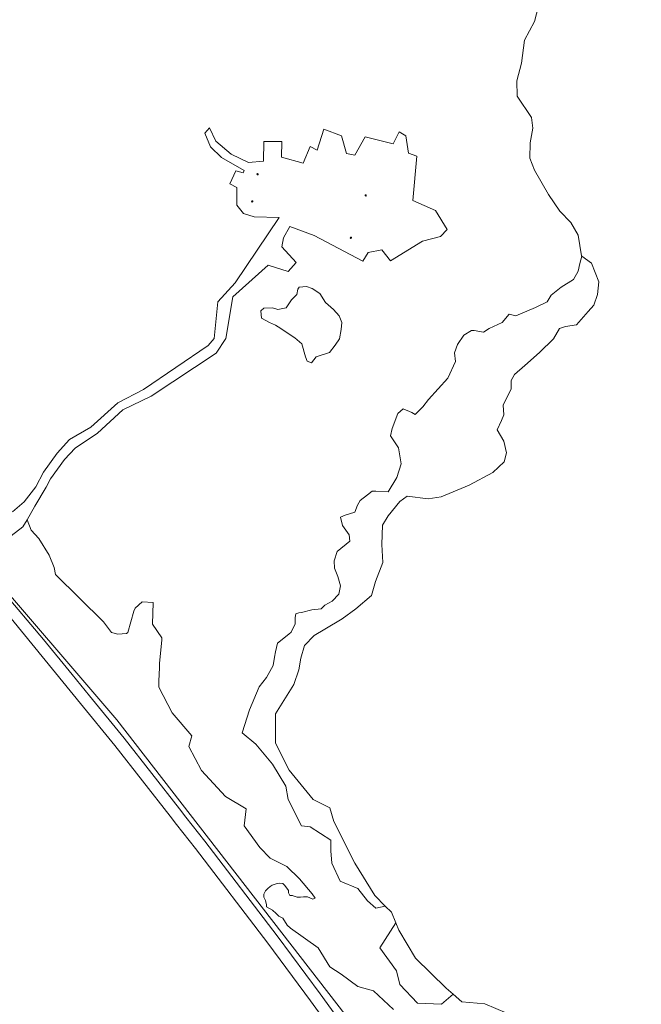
# Model space of a CAD drawing. Header units: metres. Extents: x 138165 to 154469, y 480134 to 494189.
# Tile 1045 of 1056: x 144144 to 144383, y 491876 to 492255. Entities that reach past the tile are written whole.
import ezdxf

# ---------------------------------------------------------------- set-up
doc = ezdxf.new("R2010")
doc.units = ezdxf.units.M
doc.header["$LTSCALE"] = 0.001
doc.header["$MEASUREMENT"] = 0
doc.layers.add('TOP-L-topo objecten punt', color=7, linetype='Continuous', lineweight=0)
doc.layers.add('TOP-L-topo objecten vlak', color=7, linetype='Continuous', lineweight=0)

# ---------------------------------------------------------------- blocks, each defined once
blk = doc.blocks.new('24')
at = {"layer": 'TOP-L-topo objecten punt', "color": 7, "linetype": 'Continuous', "lineweight": 0}
for radius in [0.025, 0.0182, 0.0115, 0.005]:
    blk.add_circle((0, 0), radius, dxfattribs=at)

msp = doc.modelspace()

# ---------------------------------------------------------------- linework, layer by layer
at = {"layer": 'TOP-L-topo objecten vlak', "flags": 128}
for points in [[(144343.45, 492260.24), (144341.93, 492254.35), (144338.06, 492247.11), (144336.88, 492238.22), (144335.03, 492231.49), (144335.2, 492225.6), (144340.75, 492217.4), (144341.25, 492213.19), (144340.24, 492207.64), (144340.08, 492201.75), (144341.93, 492197.03), (144347.3, 492187.68), (144351.68, 492181.28), (144355.89, 492176.91), (144358.75, 492172.03), (144359.92, 492164.11), (144360.1, 492163.98)], [(144140.79, 492065.54), (144145.27, 492069.37), (144149.73, 492075.16), (144152.63, 492080.78), (144157.9, 492088.07), (144162.75, 492093.31), (144170.89, 492098.15), (144181.39, 492107.42), (144191.26, 492112.63), (144216.1, 492129.52), (144218.42, 492132.26), (144219.83, 492146.41), (144226.54, 492153.68), (144243.45, 492178.84), (144233.9, 492179.16), (144229.81, 492180.43), (144227.21, 492183.6), (144227.24, 492190.4), (144224.43, 492191.77), (144226.85, 492196.8), (144229.64, 492196.01), (144229.99, 492197), (144221.25, 492201.89), (144217.02, 492206.06), (144214.86, 492211.29), (144216.7, 492213.39), (144219.15, 492208.26), (144225.04, 492203.28), (144231.67, 492200.07), (144237.5, 492200.49), (144237.6, 492208.05), (144244.55, 492208.08), (144244.34, 492202.02), (144252.74, 492199.8), (144255.45, 492206.15), (144258.18, 492204.78), (144260.72, 492212.84), (144267.52, 492210.35), (144269.47, 492203.44), (144272.66, 492202.8), (144276.57, 492209.95), (144287.38, 492207.18), (144289.69, 492211.82), (144292.34, 492210.34), (144293.38, 492203.6), (144296.53, 492202.47), (144295.04, 492185.42), (144303.68, 492181.48), (144308.24, 492174.2), (144305.68, 492171.58), (144298.76, 492169.76), (144286.36, 492162.16), (144283.11, 492166.42), (144277.8, 492165.38), (144275.72, 492162.04), (144256.99, 492171.95), (144247.62, 492175.35), (144245.14, 492171), (144244.51, 492167.59), (144250.03, 492161.56), (144246.91, 492158.05), (144239.26, 492160.53), (144225.7, 492148.3), (144223, 492132.29), (144219.23, 492126.62), (144194.22, 492110.06), (144183.21, 492104.74), (144173.48, 492095.76), (144164.86, 492090), (144160.77, 492085.63), (144155.42, 492078.19), (144153.68, 492074.99), (144149.32, 492067.72), (144146.4, 492062.41)], [(144022.08, 492167.23), (144020.36, 492165.02), (144034.39, 492148.86), (144098.89, 492074.39), (144101.51, 492071.37), (144102.56, 492070.16), (144133.29, 492032.8), (144160.19, 492000), (144166.94, 491991.75), (144180.18, 491975.54), (144201.5, 491948.29), (144203.96, 491945.14), (144206.42, 491941.99), (144211.22, 491935.86), (144239.06, 491899.44), (144255.58, 491877.26), (144274.7, 491850.86)], [(144022.08, 492167.23), (144038.27, 492152.01), (144105.68, 492073.44), (144136.58, 492035.31), (144152.72, 492016.3), (144163.72, 492002.89), (144170.47, 491994.63), (144183.74, 491978.39), (144205.09, 491951.1), (144207.55, 491947.95), (144210.02, 491944.8), (144214.83, 491938.65), (144242.7, 491902.19), (144259.26, 491879.96), (144278.41, 491853.51)], [(144284.31, 491913.72), (144280.7, 491912.87), (144277.48, 491915.69), (144273.86, 491920.52), (144267.03, 491923.33), (144263.81, 491930.17), (144263.41, 491934.99), (144263.41, 491939.02), (144255.37, 491944.24), (144252.15, 491944.65), (144246.92, 491954.7), (144246.12, 491959.93), (144240.89, 491968.37), (144234.46, 491976.01), (144229.23, 491980.44), (144232.05, 491989.29), (144235.83, 491998.13), (144238.64, 492001.73), (144241.24, 492006.34), (144241.64, 492009.54), (144242.04, 492011.55), (144242.84, 492014.95), (144247.24, 492018.36), (144248.05, 492019.16), (144249.65, 492022.36), (144249.65, 492024.77), (144249.85, 492026.17), (144251.05, 492026.57), (144252.05, 492026.77), (144256.05, 492027.77), (144259.66, 492028.17), (144261.06, 492029.57), (144263.86, 492031.17), (144266.47, 492033.78), (144267.07, 492036.98), (144266.07, 492040.59), (144264.86, 492043.79), (144264.66, 492046.59), (144265.87, 492050.2), (144270.67, 492054.21), (144270.47, 492056.61), (144267.87, 492060.21), (144267.07, 492063.42), (144268.87, 492064.22), (144272.67, 492065.42), (144273.67, 492068.03), (144274.68, 492069.83), (144277.48, 492072.03), (144279.28, 492073.43), (144280.68, 492073.43), (144285.43, 492073.15), (144288.83, 492078.76), (144290.44, 492083.97), (144289.43, 492090.18), (144286.43, 492094.78), (144287.03, 492097.59), (144289.23, 492103.4), (144291.24, 492105.2), (144294.64, 492103.8), (144295.84, 492103), (144298.85, 492106), (144301.05, 492108.8), (144308.45, 492116.92), (144311.45, 492123.33), (144311.05, 492126.74), (144312.25, 492129.94), (144314.65, 492133.55), (144317.66, 492135.35), (144318.66, 492135.35), (144322.26, 492134.75), (144324.46, 492136.15), (144329.47, 492138.35), (144332.07, 492141.56), (144334.67, 492140.96), (144342.28, 492144.16), (144346.69, 492146.36), (144348.29, 492148.97), (144352.1, 492151.97), (144356.9, 492154.98), (144358.7, 492158.18), (144359.3, 492161.19), (144360.1, 492163.98)], [(144360.1, 492163.98), (144363.8, 492161.25), (144366.64, 492154.06), (144366.14, 492149.18), (144364.79, 492145.14), (144362.61, 492142.61), (144358.06, 492137.56), (144353.86, 492136.89), (144351.5, 492136.05), (144349.14, 492132.18), (144343.82, 492126.84), (144338.09, 492121.79), (144334.22, 492118.43), (144332.88, 492116.07), (144332.88, 492112.87), (144329.85, 492106.52), (144330.02, 492102.82), (144329.17, 492100.63), (144327.49, 492097.1), (144330.02, 492092.72), (144331.03, 492088.18), (144330.18, 492084.81), (144325.83, 492080.64), (144316.74, 492075.76), (144305.97, 492071.22), (144300.92, 492070.54), (144292.84, 492071.55), (144289.98, 492069.53), (144285.44, 492064.03), (144283.26, 492060.33), (144283.09, 492052.92), (144283.42, 492046.03), (144280.56, 492038.62), (144279.05, 492033.23), (144272.99, 492028.18), (144267.77, 492024.31), (144261.04, 492020.27), (144257.01, 492017.92), (144253.3, 492014.04), (144251.79, 492009.16), (144251.12, 492004.62), (144249.1, 491999.06), (144242.1, 491987.71), (144242.1, 491976.45), (144247.32, 491966), (144256.57, 491954.74), (144263.01, 491951.52), (144264.61, 491946.29), (144272.65, 491930.2), (144280.29, 491917.74), (144284.31, 491913.72)], [(144255.99, 492122.94), (144254.29, 492123.55), (144253.68, 492125.13), (144252.23, 492130.23), (144249.56, 492132.54), (144245.43, 492135.21), (144244.09, 492136.06), (144242.03, 492137.4), (144239.72, 492138.37), (144236.69, 492140.07), (144236.44, 492142.86), (144237.54, 492143.96), (144240.93, 492144.08), (144243, 492143.47), (144246.16, 492144.08), (144248.22, 492147.11), (144250.29, 492149.18), (144250.65, 492151.24), (144251.26, 492151.97), (144254.05, 492152.21), (144256.23, 492151.48), (144259.15, 492149.54), (144261.33, 492146.14), (144264.37, 492143.47), (144266.55, 492141.04), (144267.65, 492138.37), (144267.4, 492135.7), (144266.68, 492132.17), (144265.1, 492129.62), (144262.91, 492126.83), (144257.81, 492125.25), (144255.99, 492122.94)], [(144146.4, 492062.41), (144144.71, 492059.78), (144140.22, 492056.21), (144133.22, 492052.78), (144130.18, 492052.25), (144129.26, 492051.19), (144129.66, 492049.6), (144129.52, 492047.09), (144128.34, 492046.7)], [(144146.4, 492062.41), (144147.89, 492058.5), (144150.93, 492055.18), (144154.81, 492048.81), (144156.75, 492044.11), (144157.3, 492041.34), (144175.81, 492023.14), (144178.85, 492018.99), (144181.34, 492018.43), (144184.67, 492018.71), (144185.22, 492018.99), (144187.43, 492027.29), (144187.99, 492028.4), (144190.75, 492030.89), (144194.9, 492030.61), (144194.63, 492022.31), (144198.23, 492017.05), (144198.23, 492016.22), (144197.39, 492007.09), (144197.39, 492005.42), (144197.12, 492000.44), (144197.12, 491997.95), (144202.24, 491988.08), (144209.89, 491979.23), (144208.68, 491975.21), (144213.5, 491965.96), (144222.75, 491955.91), (144230.79, 491951.08), (144229.99, 491944.65), (144236.02, 491936.2), (144240.04, 491932.18), (144246.47, 491928.96), (144251.3, 491924.14), (144256.2, 491918.4), (144257.3, 491916.78), (144256.5, 491916.38), (144254.46, 491917.25), (144252.86, 491917.25), (144251.7, 491917.1), (144250.39, 491917.18), (144248.93, 491917.61), (144248.57, 491917.76), (144247.55, 491917.76), (144247.04, 491918.78), (144247.12, 491919.72), (144245.73, 491921.61), (144244.86, 491922.34), (144243.7, 491922.56), (144242.68, 491922.34), (144240.79, 491921.69), (144239.99, 491921.18), (144239.11, 491920.45), (144238.17, 491919.58), (144237.59, 491918.34), (144237.59, 491917.1), (144238.17, 491915.87), (144238.61, 491914.2), (144238.61, 491913.4), (144240.86, 491912.09), (144242.39, 491910.78), (144243.33, 491909.76), (144244.86, 491909.03), (144246.53, 491906.41), (144247.92, 491905.17), (144258.54, 491897.59), (144262.96, 491890.35), (144267.38, 491887.54), (144273.81, 491882.71), (144279.84, 491881.1), (144287.48, 491873.86)], [(144383.03, 491701.19), (144373.93, 491711.1), (144353.26, 491744.24), (144310.22, 491811.75), (144279.85, 491857.82), (144180.97, 491985.41), (144128.34, 492046.7)], [(144284.31, 491913.72), (144286.73, 491911.3), (144288.4, 491907.23)], [(144310.59, 491879.78), (144306.03, 491875.88), (144296.78, 491876.28), (144289.95, 491883.52), (144288.74, 491888.74), (144282.31, 491897.59), (144288.4, 491907.23)], [(144288.4, 491907.23), (144289.54, 491904.47), (144295.97, 491893.61), (144307.9, 491882.11), (144310.59, 491879.78)], [(144310.59, 491879.78), (144313.93, 491876.88), (144322.78, 491876.08), (144331.22, 491872.46), (144339.67, 491867.63), (144353.34, 491857.98), (144360.58, 491855.17), (144363.39, 491854.77), (144369.42, 491850.34), (144371.03, 491844.31), (144366.61, 491835.46), (144360.58, 491822.99), (144361.38, 491812.14), (144364.19, 491799.27), (144371.43, 491786.4), (144373.04, 491769.51), (144381.05, 491762.86), (144383, 491752.6)]]:
    msp.add_lwpolyline(points, dxfattribs=at)

# ---------------------------------------------------------------- block references
at = {"layer": 'TOP-L-topo objecten punt', "xscale": 10, "yscale": 10, "zscale": 10}
for p in [(144235.18, 492195.5), (144276.82, 492187.33), (144233.12, 492185.03), (144271.12, 492171.04)]:
    msp.add_blockref('24', p, dxfattribs=at)

doc.saveas('drawing.dxf')
